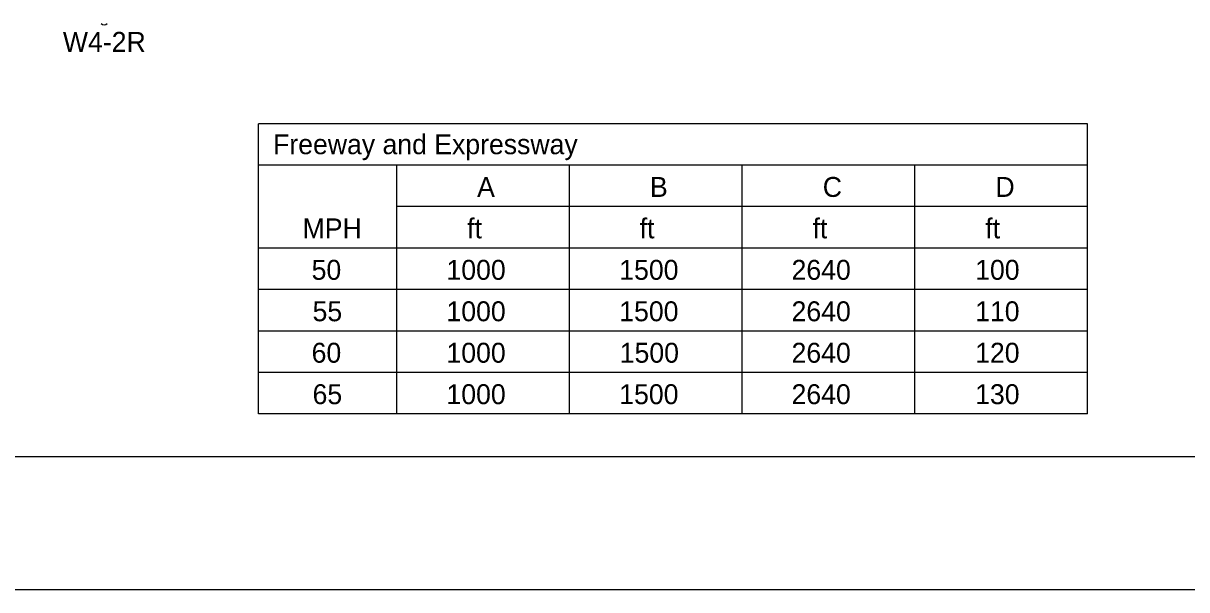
# Model space of a CAD drawing. Extents: x -14145 to -13662, y 30244 to 30661.
# Drawn here: x -13749.95 to -13737.68, y 30289.81 to 30295.78 of the extents above; entities that cross this region are included whole.
import ezdxf

# ---------------------------------------------------------------- set-up
doc = ezdxf.new("R2010")
doc.units = 0
for name, color, linetype in [('1', 7, 'Continuous'), ('10', 7, 'Continuous'), ('2', 7, 'Continuous'), ('3', 7, 'Continuous'), ('61', 7, 'Continuous')]:
    doc.layers.add(name, color=color, linetype=linetype)

msp = doc.modelspace()

# ---------------------------------------------------------------- linework, layer by layer
at = {"layer": '1'}
for p, q in [((-13738.727, 30294.719), (-13747.47, 30294.719)), ((-13747.47, 30291.66), (-13747.47, 30294.719)), ((-13738.727, 30291.66), (-13738.727, 30294.719)), ((-13738.727, 30294.282), (-13747.471, 30294.282)), ((-13746.013, 30291.66), (-13746.013, 30294.282)), ((-13744.192, 30291.66), (-13744.192, 30294.282)), ((-13742.371, 30291.66), (-13742.371, 30294.282)), ((-13740.549, 30291.66), (-13740.549, 30294.282)), ((-13738.727, 30293.845), (-13746.013, 30293.845)), ((-13738.727, 30293.408), (-13747.471, 30293.408)), ((-13738.727, 30292.971), (-13747.471, 30292.971)), ((-13746.013, 30291.66), (-13746.013, 30292.971)), ((-13744.192, 30291.66), (-13744.192, 30292.971)), ((-13742.371, 30291.66), (-13742.371, 30292.971)), ((-13740.549, 30291.66), (-13740.549, 30292.971)), ((-13738.727, 30292.534), (-13747.471, 30292.534)), ((-13738.727, 30292.097), (-13747.471, 30292.097)), ((-13738.727, 30291.66), (-13747.47, 30291.66))]:
    msp.add_line(p, q, dxfattribs=at)
msp.add_arc((-13749.098, 30295.81), 0.0465, 225, 315, dxfattribs=at)
msp.add_arc((-13749.098, 30295.81), 0.0465, 225, 315, dxfattribs=at)
msp.add_arc((-13749.098, 30295.81), 0.0465, 225, 315, dxfattribs=at)
msp.add_arc((-13749.098, 30295.81), 0.0465, 225, 315, dxfattribs=at)
at = {"layer": '10'}
msp.add_line((-13724.422, 30291.207), (-13755.874, 30291.207), dxfattribs=at)
at = {"layer": '61'}
msp.add_lwpolyline([(-13756.174, 30315.307), (-13723.174, 30315.307), (-13723.174, 30289.807), (-13756.174, 30289.807)], close=True, dxfattribs=at)

# ---------------------------------------------------------------- texts
at = {"layer": '2'}
for s, p in [('W4-2R', (-13749.533, 30295.477)), ('A', (-13745.165, 30293.948)), ('B', (-13743.342, 30293.948)), ('C', (-13741.52, 30293.948)), ('D', (-13739.699, 30293.948)), ('MPH', (-13747.005, 30293.511)), ('ft', (-13745.27, 30293.511)), ('ft', (-13743.45, 30293.511)), ('ft', (-13741.628, 30293.511)), ('ft', (-13739.806, 30293.511)), ('50', (-13746.91, 30293.074)), ('1000', (-13745.488, 30293.074)), ('1500', (-13743.666, 30293.074)), ('2640', (-13741.849, 30293.074)), ('100', (-13739.913, 30293.074)), ('55', (-13746.9, 30292.637)), ('1000', (-13745.488, 30292.637)), ('1500', (-13743.666, 30292.637)), ('2640', (-13741.849, 30292.637)), ('110', (-13739.913, 30292.637)), ('60', (-13746.91, 30292.2)), ('1000', (-13745.488, 30292.2)), ('1500', (-13743.661, 30292.2)), ('2640', (-13741.849, 30292.2)), ('120', (-13739.913, 30292.2)), ('65', (-13746.9, 30291.763)), ('1000', (-13745.488, 30291.763)), ('1500', (-13743.666, 30291.763)), ('2640', (-13741.849, 30291.763)), ('130', (-13739.913, 30291.763))]:
    msp.add_text(s, height=0.21, dxfattribs=at).set_placement(p)
at = {"layer": '3'}
msp.add_text('Freeway and Expressway', height=0.20979, dxfattribs=at).set_placement((-13747.316, 30294.398))

doc.saveas('drawing.dxf')
